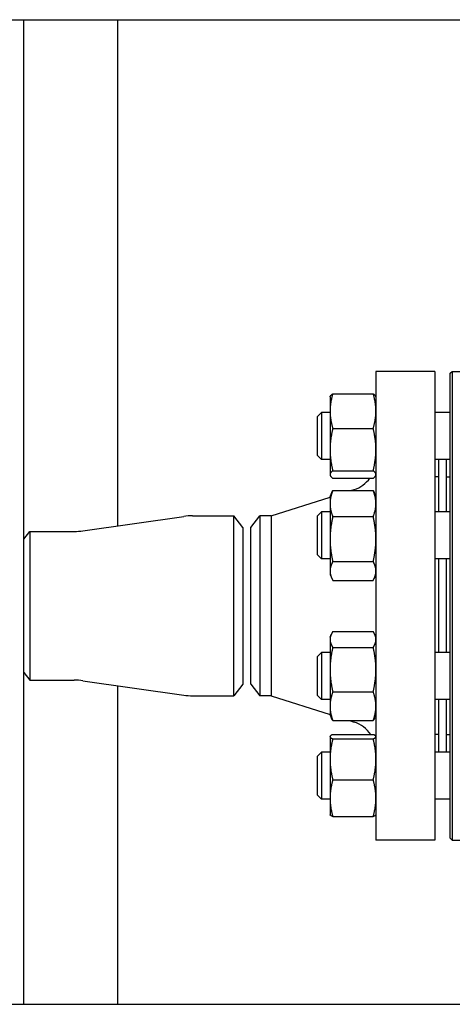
# Model space of a CAD drawing. Header units: inches. Extents: x 5 to 1128, y -85 to 748.
# Tile 505 of 656: x 630 to 637, y 357 to 372. Entities that reach past the tile are written whole.
import ezdxf

# ---------------------------------------------------------------- set-up
doc = ezdxf.new("R2010")
doc.units = ezdxf.units.IN
doc.header["$LTSCALE"] = 32
doc.header["$MEASUREMENT"] = 0
doc.layers.add('Visible (ANSI)', color=7, linetype='Continuous', lineweight=30)

msp = doc.modelspace()

# ---------------------------------------------------------------- linework, layer by layer
at = {"layer": 'Visible (ANSI)'}
for p, q in [((622.87563, 372.35867), (677.20313, 372.35867)), ((630.21813, 372.35867), (630.21813, 356.60867)), ((631.71813, 372.35867), (631.71813, 364.26224)), ((635.84813, 366.73367), (635.84813, 359.23367)), ((636.78813, 366.73367), (635.84813, 366.73367)), ((636.78813, 366.73367), (636.78813, 359.23367)), ((637.03563, 366.70242), (637.06688, 366.73367)), ((637.03563, 359.26492), (637.03563, 366.70242)), ((637.06688, 366.73367), (637.06688, 359.23367)), ((637.06688, 366.73367), (637.97313, 366.73367)), ((635.15922, 366.37636), (635.80305, 366.37636)), ((635.11413, 366.32488), (635.11828, 366.33378)), ((635.11413, 366.32488), (635.11413, 366.09837)), ((635.84813, 366.32488), (635.84398, 366.33378)), ((634.91313, 366.01238), (634.97563, 366.07488)), ((634.97563, 366.07488), (634.97563, 365.32488)), ((635.11413, 366.07488), (634.97563, 366.07488)), ((635.11413, 366.09837), (635.11413, 365.48215)), ((637.03563, 366.07488), (636.78813, 366.07488)), ((634.91313, 365.38738), (634.91313, 366.01238)), ((635.15922, 365.82039), (635.80305, 365.82039)), ((635.11413, 365.48215), (635.11413, 365.08365)), ((634.91313, 365.38738), (634.97563, 365.32488)), ((635.11413, 365.32488), (634.97563, 365.32488)), ((637.03563, 365.32488), (636.78813, 365.32488)), ((636.84813, 365.32488), (636.84813, 364.48376)), ((636.96813, 365.32488), (636.96813, 364.48376)), ((635.15922, 365.14391), (635.80305, 365.14391)), ((635.11413, 365.08365), (635.11413, 365.07488)), ((635.11413, 365.07488), (635.11828, 365.06598)), ((635.15922, 365.0234), (635.80305, 365.0234)), ((635.84813, 365.07488), (635.84398, 365.06598)), ((636.84813, 365.04367), (636.78813, 365.04367)), ((636.97313, 364.48376), (636.97313, 365.04367)), ((636.97313, 365.04367), (637.03563, 365.04367)), ((635.11413, 364.73376), (635.14326, 364.79622)), ((635.15922, 364.82726), (635.80305, 364.82726)), ((635.44902, 364.82726), (635.49911, 364.84312)), ((635.84813, 364.73376), (635.81901, 364.79622)), ((636.97313, 364.92367), (636.96813, 364.92367)), ((634.1748, 364.42367), (635.11413, 364.72119)), ((635.11413, 364.73376), (635.11413, 364.61829)), ((635.11413, 364.61829), (635.11413, 364.05008)), ((634.91313, 364.42126), (634.97563, 364.48376)), ((634.97563, 364.48376), (634.97563, 363.73376)), ((635.11413, 364.48376), (634.97563, 364.48376)), ((637.03563, 364.48376), (636.78813, 364.48376)), ((631.16849, 364.18372), (632.77778, 364.41362)), ((632.9192, 364.42367), (633.57926, 364.42367)), ((633.57926, 361.54367), (633.57926, 364.42367)), ((633.72313, 364.23617), (633.57926, 364.42367)), ((633.84813, 364.23617), (633.99201, 364.42367)), ((634.1748, 364.42367), (633.99201, 364.42367)), ((633.99201, 364.42367), (633.99201, 361.54367)), ((634.1748, 364.42367), (634.1748, 361.54367)), ((634.91313, 363.79626), (634.91313, 364.42126)), ((635.15922, 364.40933), (635.80305, 364.40933)), ((630.22313, 364.04867), (630.31905, 364.17367)), ((630.31905, 364.17367), (630.31905, 361.79367)), ((630.31905, 364.17367), (631.02707, 364.17367)), ((633.72313, 364.23617), (633.72313, 361.73117)), ((633.84813, 361.73117), (633.84813, 364.23617)), ((630.22313, 361.91867), (630.22313, 364.04867)), ((635.11413, 364.05008), (635.11413, 363.54054)), ((634.91313, 363.79626), (634.97563, 363.73376)), ((635.11413, 363.73376), (634.97563, 363.73376)), ((635.15922, 363.69083), (635.80305, 363.69083)), ((637.03563, 363.73376), (636.78813, 363.73376)), ((636.84813, 363.73376), (636.84813, 362.23358)), ((636.96813, 363.73376), (636.96813, 362.23358)), ((636.97313, 362.23358), (636.97313, 363.73376)), ((635.11413, 363.54054), (635.11413, 363.48376)), ((635.11413, 363.48376), (635.14326, 363.4213)), ((635.15922, 363.39026), (635.80305, 363.39026)), ((635.84813, 363.48376), (635.81901, 363.4213)), ((635.15922, 362.57014), (635.80305, 362.57014)), ((635.11413, 362.48358), (635.13361, 362.52535)), ((635.11413, 362.48358), (635.11413, 362.44443)), ((635.11413, 362.44443), (635.11413, 361.96294)), ((635.84813, 362.48358), (635.82866, 362.52535)), ((635.15922, 362.31872), (635.80305, 362.31872)), ((634.91313, 362.17108), (634.97563, 362.23358)), ((634.91313, 361.54608), (634.91313, 362.17108)), ((634.97563, 362.23358), (634.97563, 361.48358)), ((635.11413, 362.23358), (634.97563, 362.23358)), ((637.03563, 362.23358), (636.78813, 362.23358)), ((635.11413, 361.96294), (635.11413, 361.3771)), ((630.22313, 361.91867), (630.31905, 361.79367)), ((630.31905, 361.79367), (631.02707, 361.79367)), ((631.16849, 361.78362), (632.77778, 361.55372)), ((631.71813, 361.7051), (631.71813, 356.60867)), ((633.72313, 361.73117), (633.57926, 361.54367)), ((633.84813, 361.73117), (633.99201, 361.54367)), ((632.9192, 361.54367), (633.57926, 361.54367)), ((634.1748, 361.54367), (633.99201, 361.54367)), ((634.1748, 361.54367), (635.11413, 361.24615)), ((634.91313, 361.54608), (634.97563, 361.48358)), ((635.11413, 361.48358), (634.97563, 361.48358)), ((635.15922, 361.60717), (635.80305, 361.60717)), ((637.03563, 361.48358), (636.78813, 361.48358)), ((636.84813, 361.48358), (636.84813, 360.64246)), ((636.96813, 361.48358), (636.96813, 360.64246)), ((636.97313, 360.92367), (636.97313, 361.48358)), ((635.11413, 361.3771), (635.11413, 361.23358)), ((635.11413, 361.23358), (635.13361, 361.19181)), ((635.84813, 361.23358), (635.82866, 361.19181)), ((635.15922, 361.14703), (635.80305, 361.14703)), ((635.4271, 361.14703), (635.49911, 361.12422)), ((636.97313, 361.04367), (636.96813, 361.04367)), ((635.11413, 360.89246), (635.11543, 360.89524)), ((635.11413, 360.89246), (635.11413, 360.8897)), ((635.11413, 360.8897), (635.11413, 360.52776)), ((635.15922, 360.92358), (635.80305, 360.92358)), ((635.15922, 360.85582), (635.80305, 360.85582)), ((635.84813, 360.89246), (635.84684, 360.89524)), ((636.84813, 360.92367), (636.78813, 360.92367)), ((636.97313, 360.92367), (637.03563, 360.92367)), ((634.91313, 360.57996), (634.97563, 360.64246)), ((634.91313, 359.95496), (634.91313, 360.57996)), ((634.97563, 360.64246), (634.97563, 359.89246)), ((635.11413, 360.64246), (634.97563, 360.64246)), ((635.11413, 360.52776), (635.11413, 359.90552)), ((637.03563, 360.64246), (636.78813, 360.64246)), ((635.15922, 360.1997), (635.80305, 360.1997)), ((634.91313, 359.95496), (634.97563, 359.89246)), ((635.11413, 359.89246), (634.97563, 359.89246)), ((635.11413, 359.90552), (635.11413, 359.64246)), ((637.03563, 359.89246), (636.78813, 359.89246)), ((635.11413, 359.64246), (635.11543, 359.63969)), ((635.15922, 359.61134), (635.80305, 359.61134)), ((635.84813, 359.64246), (635.84684, 359.63969)), ((637.03563, 359.26492), (637.06688, 359.23367)), ((636.78813, 359.23367), (635.84813, 359.23367)), ((637.06688, 359.23367), (637.97313, 359.23367)), ((622.87563, 356.60867), (677.20313, 356.60867))]:
    msp.add_line(p, q, dxfattribs=at)
for centre, radius, start, end in [((635.34813, 365.31978), 0.5, 287.574716, 323.645749), ((632.9192, 363.42367), 1, 90, 98.130102), ((631.02707, 365.17367), 1, 270, 278.130102), ((631.02707, 360.79367), 1, 81.869898, 90), ((632.9192, 362.54367), 1, 261.869898, 270), ((635.34813, 360.64756), 0.5, 33.50812, 72.425284)]:
    msp.add_arc(centre, radius, start, end, dxfattribs=at)
for points, weights in [([(635.15922, 366.37636), (635.11413, 366.22738), (635.11413, 366.09837)], [1, 1.0379548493, 1]), ([(635.11828, 366.33378), (635.12757, 366.35369), (635.15922, 366.37636)], [1.01611555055, 1.02634702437, 1]), ([(635.80305, 366.37636), (635.8347, 366.35369), (635.84398, 366.33378)], [1, 1.02634702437, 1.01611555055]), ([(635.84813, 366.09837), (635.84813, 366.22738), (635.80305, 366.37636)], [1, 1.0379548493, 1]), ([(635.11413, 366.09837), (635.11413, 365.96936), (635.15922, 365.82039)], [1, 1.0379548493, 1]), ([(635.80305, 365.82039), (635.84813, 365.96936), (635.84813, 366.09837)], [1, 1.0379548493, 1]), ([(635.15922, 365.82039), (635.11413, 365.63912), (635.11413, 365.48215)], [1, 1.0379548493, 1]), ([(635.84813, 365.48215), (635.84813, 365.63912), (635.80305, 365.82039)], [1, 1.0379548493, 1]), ([(635.11413, 365.48215), (635.11413, 365.32517), (635.15922, 365.14391)], [1, 1.0379548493, 1]), ([(635.80305, 365.14391), (635.84813, 365.32517), (635.84813, 365.48215)], [1, 1.0379548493, 1]), ([(635.15922, 365.14391), (635.11413, 365.11161), (635.11413, 365.08365)], [1, 1.0379548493, 1]), ([(635.84813, 365.08365), (635.84813, 365.11161), (635.80305, 365.14391)], [1, 1.0379548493, 1]), ([(635.11413, 365.08365), (635.11413, 365.05569), (635.15922, 365.0234)], [1, 1.0379548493, 1]), ([(635.80305, 365.0234), (635.84813, 365.05569), (635.84813, 365.08365)], [1, 1.0379548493, 1]), ([(635.15922, 364.82726), (635.11413, 364.71527), (635.11413, 364.61829)], [1, 1.0379548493, 1]), ([(635.14326, 364.79622), (635.15032, 364.81136), (635.15922, 364.82726)], [1.01175569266, 1.00727059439, 1]), ([(635.84813, 364.61829), (635.84813, 364.71527), (635.80305, 364.82726)], [1, 1.0379548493, 1]), ([(635.80305, 364.82726), (635.81195, 364.81136), (635.81901, 364.79622)], [1, 1.00727059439, 1.01175569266]), ([(635.11413, 364.61829), (635.11413, 364.52131), (635.15922, 364.40933)], [1, 1.0379548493, 1]), ([(635.80305, 364.40933), (635.84813, 364.52131), (635.84813, 364.61829)], [1, 1.0379548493, 1]), ([(635.15922, 364.40933), (635.11413, 364.2168), (635.11413, 364.05008)], [1, 1.0379548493, 1]), ([(635.84813, 364.05008), (635.84813, 364.2168), (635.80305, 364.40933)], [1, 1.0379548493, 1]), ([(635.11413, 364.05008), (635.11413, 363.88335), (635.15922, 363.69083)], [1, 1.0379548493, 1]), ([(635.80305, 363.69083), (635.84813, 363.88335), (635.84813, 364.05008)], [1, 1.0379548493, 1]), ([(635.15922, 363.69083), (635.11413, 363.61029), (635.11413, 363.54054)], [1, 1.0379548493, 1]), ([(635.84813, 363.54054), (635.84813, 363.61029), (635.80305, 363.69083)], [1, 1.0379548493, 1]), ([(635.11413, 363.54054), (635.11413, 363.4708), (635.15922, 363.39026)], [1, 1.0379548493, 1]), ([(635.80305, 363.39026), (635.84813, 363.4708), (635.84813, 363.54054)], [1, 1.0379548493, 1]), ([(635.15922, 362.57014), (635.11413, 362.50277), (635.11413, 362.44443)], [1, 1.0379548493, 1]), ([(635.84813, 362.44443), (635.84813, 362.50277), (635.80305, 362.57014)], [1, 1.0379548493, 1]), ([(635.11413, 362.44443), (635.11413, 362.38609), (635.15922, 362.31872)], [1, 1.0379548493, 1]), ([(635.80305, 362.31872), (635.84813, 362.38609), (635.84813, 362.44443)], [1, 1.0379548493, 1]), ([(635.15922, 362.31872), (635.11413, 362.12806), (635.11413, 361.96294)], [1, 1.0379548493, 1]), ([(635.84813, 361.96294), (635.84813, 362.12806), (635.80305, 362.31872)], [1, 1.0379548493, 1]), ([(635.11413, 361.96294), (635.11413, 361.79783), (635.15922, 361.60717)], [1, 1.0379548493, 1]), ([(635.80305, 361.60717), (635.84813, 361.79783), (635.84813, 361.96294)], [1, 1.0379548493, 1]), ([(635.15922, 361.60717), (635.11413, 361.48387), (635.11413, 361.3771)], [1, 1.0379548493, 1]), ([(635.84813, 361.3771), (635.84813, 361.48387), (635.80305, 361.60717)], [1, 1.0379548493, 1]), ([(635.11413, 361.3771), (635.11413, 361.27032), (635.15922, 361.14703)], [1, 1.0379548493, 1]), ([(635.80305, 361.14703), (635.84813, 361.27032), (635.84813, 361.3771)], [1, 1.0379548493, 1]), ([(635.15922, 361.14703), (635.14364, 361.1703), (635.13361, 361.19181)], [1, 1.01279805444, 1.01696531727]), ([(635.82866, 361.19181), (635.81863, 361.1703), (635.80305, 361.14703)], [1.01696531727, 1.01279805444, 1]), ([(635.15922, 360.92358), (635.11413, 360.90543), (635.11413, 360.8897)], [1, 1.0379548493, 1]), ([(635.11413, 360.8897), (635.11413, 360.87398), (635.15922, 360.85582)], [1, 1.0379548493, 1]), ([(635.15922, 360.85582), (635.11413, 360.68002), (635.11413, 360.52776)], [1, 1.0379548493, 1]), ([(635.84813, 360.8897), (635.84813, 360.90543), (635.80305, 360.92358)], [1, 1.0379548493, 1]), ([(635.80305, 360.85582), (635.84813, 360.87398), (635.84813, 360.8897)], [1, 1.0379548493, 1]), ([(635.84813, 360.52776), (635.84813, 360.68002), (635.80305, 360.85582)], [1, 1.0379548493, 1]), ([(635.11413, 360.52776), (635.11413, 360.37551), (635.15922, 360.1997)], [1, 1.0379548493, 1]), ([(635.80305, 360.1997), (635.84813, 360.37551), (635.84813, 360.52776)], [1, 1.0379548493, 1]), ([(635.15922, 360.1997), (635.11413, 360.04205), (635.11413, 359.90552)], [1, 1.0379548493, 1]), ([(635.84813, 359.90552), (635.84813, 360.04205), (635.80305, 360.1997)], [1, 1.0379548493, 1]), ([(635.11413, 359.90552), (635.11413, 359.76899), (635.15922, 359.61134)], [1, 1.0379548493, 1]), ([(635.80305, 359.61134), (635.84813, 359.76899), (635.84813, 359.90552)], [1, 1.0379548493, 1]), ([(635.15922, 359.61134), (635.12158, 359.6265), (635.11543, 359.63969)], [1, 1.0314924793, 1.01072411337]), ([(635.84684, 359.63969), (635.84069, 359.6265), (635.80305, 359.61134)], [1.01072411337, 1.0314924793, 1])]:
    msp.add_rational_spline(points, weights, degree=2, dxfattribs=at)

doc.saveas('drawing.dxf')
